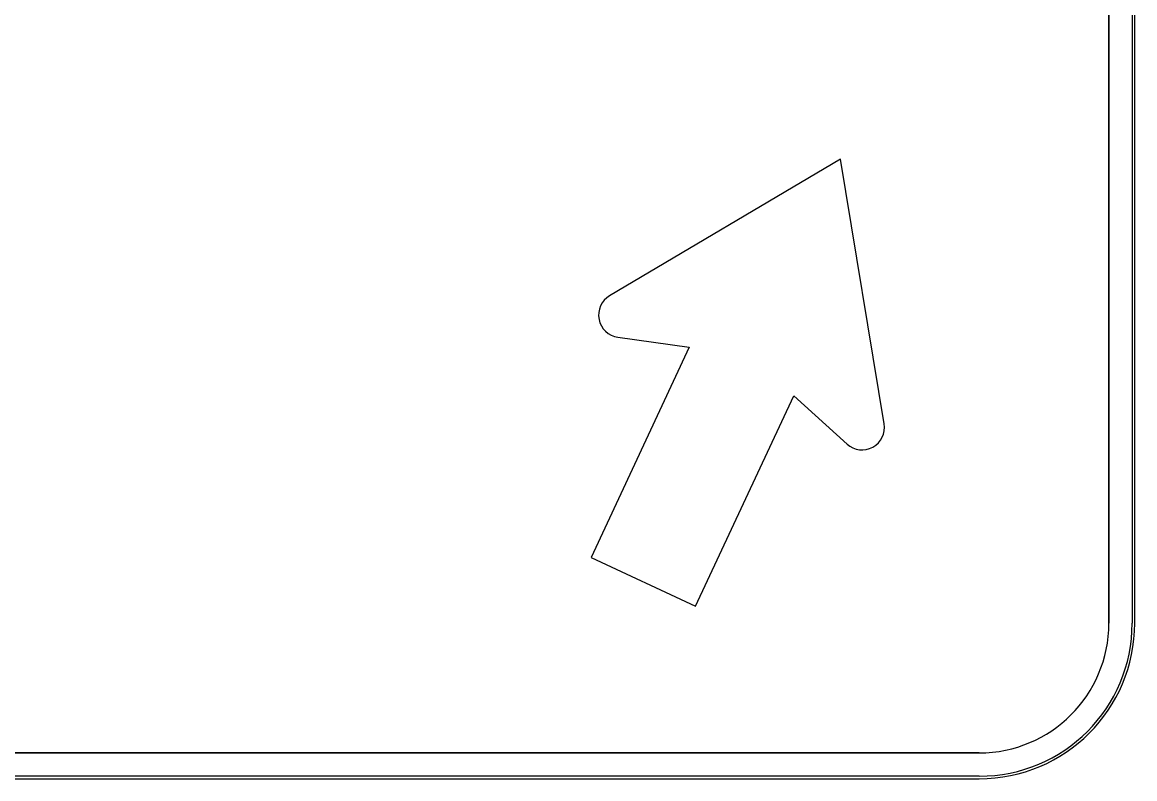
# Model space of a CAD drawing. Extents: x 1806251 to 1809821, y 414895 to 422886.
# Drawn here: x 1809677.757 to 1809678.616, y 415201.781 to 415202.364 of the extents above; entities that cross this region are included whole.
import ezdxf

# ---------------------------------------------------------------- set-up
doc = ezdxf.new("R2010")
doc.units = 0
for name, color, linetype in [('GSBWFILL', 7, 'Continuous'), ('GSCOLORFILL', 7, 'Continuous'), ('GSOUTLINE', 7, 'Continuous')]:
    doc.layers.add(name, color=color, linetype=linetype)

msp = doc.modelspace()

# ---------------------------------------------------------------- linework, layer by layer
at = {"layer": 'GSBWFILL'}
for p, q in [((1809678.5955, 415202.8605), (1809678.5955, 415201.9005)), ((1809678.6155, 415201.9005), (1809678.6155, 415202.8605)), ((1809678.4955, 415201.8005), (1809676.6957, 415201.8005)), ((1809676.6957, 415201.7805), (1809678.4955, 415201.7805))]:
    msp.add_line(p, q, dxfattribs=at)
for points in [[(1809678.42212, 415202.0545), (1809678.38831, 415202.25876), (1809678.2101, 415202.15337)], [(1809678.21652, 415202.1213), (1809678.27149, 415202.11363), (1809678.1958, 415201.95131)], [(1809678.1958, 415201.95131), (1809678.27653, 415201.91367), (1809678.35222, 415202.07599), (1809678.39343, 415202.03881)]]:
    msp.add_lwpolyline(points, dxfattribs=at)
for centre, radius, start, end in [((1809678.21891, 415202.13846), 0.01732, 120.60026, 262.05729), ((1809678.40503, 415202.05167), 0.01732, 227.94271, 9.39974), ((1809678.4955, 415201.9005), 0.12, 270, 0), ((1809678.4955, 415201.9005), 0.1, 270, 0)]:
    msp.add_arc(centre, radius, start, end, dxfattribs=at)
at = {"layer": 'GSCOLORFILL'}
for p, q in [((1809678.5955, 415202.8605), (1809678.5955, 415201.9005)), ((1809678.6135, 415202.8605), (1809678.6135, 415201.9005)), ((1809678.6155, 415201.9005), (1809678.6155, 415202.8605)), ((1809678.6155, 415201.9005), (1809678.6155, 415202.8605)), ((1809678.6155, 415201.9005), (1809678.6155, 415202.8605)), ((1809678.4955, 415201.8005), (1809676.6957, 415201.8005)), ((1809676.6955, 415201.7805), (1809678.4955, 415201.7805)), ((1809678.4955, 415201.7825), (1809676.69552, 415201.7825)), ((1809676.69552, 415201.7805), (1809678.4955, 415201.7805)), ((1809676.6957, 415201.7805), (1809678.4955, 415201.7805))]:
    msp.add_line(p, q, dxfattribs=at)
for points in [[(1809678.42212, 415202.0545), (1809678.38831, 415202.25876), (1809678.2101, 415202.15337)], [(1809678.21652, 415202.1213), (1809678.27149, 415202.11363), (1809678.1958, 415201.95131)], [(1809678.1958, 415201.95131), (1809678.27653, 415201.91367), (1809678.35222, 415202.07599), (1809678.39343, 415202.03881)]]:
    msp.add_lwpolyline(points, dxfattribs=at)
for centre, radius, start, end in [((1809678.21891, 415202.13846), 0.01732, 120.60026, 262.05729), ((1809678.40503, 415202.05167), 0.01732, 227.94271, 9.39974), ((1809678.4955, 415201.9005), 0.12, 270, 0), ((1809678.4955, 415201.9005), 0.12, 270, 0), ((1809678.4955, 415201.9005), 0.1, 270, 0), ((1809678.4955, 415201.9005), 0.12, 270, 0), ((1809678.4955, 415201.9005), 0.118, 270, 0)]:
    msp.add_arc(centre, radius, start, end, dxfattribs=at)
at = {"layer": 'GSOUTLINE'}
for p, q in [((1809678.5955, 415201.9005), (1809678.5955, 415202.8605)), ((1809678.6155, 415201.9005), (1809678.6155, 415202.8605)), ((1809676.6955, 415201.8005), (1809678.4955, 415201.8005)), ((1809676.6955, 415201.7805), (1809678.4955, 415201.7805))]:
    msp.add_line(p, q, dxfattribs=at)
for points in [[(1809678.42212, 415202.0545), (1809678.38831, 415202.25876), (1809678.2101, 415202.15337)], [(1809678.21652, 415202.1213), (1809678.27149, 415202.11363), (1809678.1958, 415201.95131)], [(1809678.1958, 415201.95131), (1809678.27653, 415201.91367), (1809678.35222, 415202.07599), (1809678.39343, 415202.03881)]]:
    msp.add_lwpolyline(points, dxfattribs=at)
for centre, radius, start, end in [((1809678.21891, 415202.13846), 0.01732, 120.60026, 262.05729), ((1809678.40503, 415202.05167), 0.01732, 227.94271, 9.39974), ((1809678.4955, 415201.9005), 0.12, 270, 0), ((1809678.4955, 415201.9005), 0.1, 270, 0)]:
    msp.add_arc(centre, radius, start, end, dxfattribs=at)

doc.saveas('drawing.dxf')
